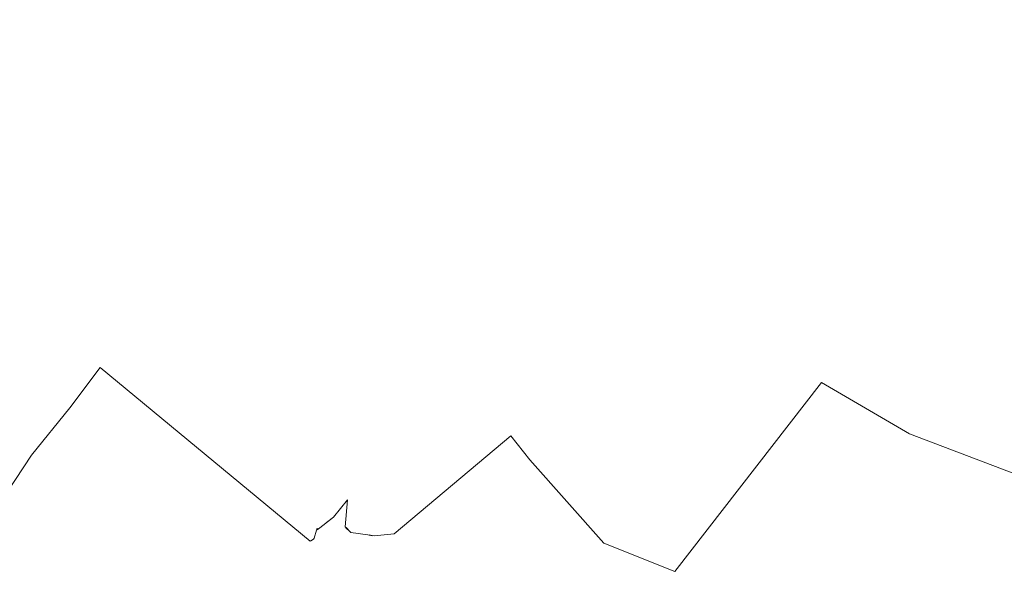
# Model space of a CAD drawing. Header units: millimetres. Extents: x 0 to 650, y -1 to 707.
# Tile 293 of 348: x 505.58 to 507.64, y 454.5 to 455.71. Entities that reach past the tile are written whole.
import ezdxf
from ezdxf.xclip import XClip

# ---------------------------------------------------------------- set-up
doc = ezdxf.new("R2010")
doc.units = ezdxf.units.MM
doc.header["$MEASUREMENT"] = 0
doc.header["$XCLIPFRAME"] = 0
doc.linetypes.add('Wipeout_Contour', pattern=[1000, 0, -1000])
doc.layers.add('Interior - Mobiliário .ARQ', color=7, linetype='Continuous')

# ---------------------------------------------------------------- blocks, each defined once
blk = doc.blocks.new('Desenho_5_5', base_point=(26.0927, 442.8059))
at = {"color": 254, "linetype": 'Wipeout_Contour', "lineweight": 0, "ltscale": 2044.751101}
blk.add_wipeout([(507.8207, 455.5512), (507.4459, 454.8427), (507.7893, 454.7124)], dxfattribs=at).dxf.layer = 'Interior - Mobiliário .ARQ'
at = {"color": 254, "linetype": 'Wipeout_Contour', "lineweight": 0, "ltscale": 2042.284581}
blk.add_wipeout([(506.1927, 455.1691), (506.2686, 454.7045), (506.3116, 455.1793)], dxfattribs=at).dxf.layer = 'Interior - Mobiliário .ARQ'
at = {"color": 254, "linetype": 'Wipeout_Contour', "lineweight": 0, "ltscale": 2042.124961}
blk.add_wipeout([(506.5346, 455.1677), (506.3666, 454.6333), (506.6109, 454.8387)], dxfattribs=at).dxf.layer = 'Interior - Mobiliário .ARQ'
at = {"color": 254, "linetype": 'Wipeout_Contour', "lineweight": 0, "ltscale": 2045.269783}
blk.add_wipeout([(507.4694, 455.7977), (506.7507, 455.6543), (506.9898, 455.2593)], dxfattribs=at).dxf.layer = 'Interior - Mobiliário .ARQ'
at = {"color": 254, "linetype": 'Wipeout_Contour', "lineweight": 0, "ltscale": 2041.299361}
blk.add_wipeout([(506.2686, 454.7045), (506.1927, 455.1691), (506.2396, 454.6683)], dxfattribs=at).dxf.layer = 'Interior - Mobiliário .ARQ'
at = {"color": 254, "linetype": 'Wipeout_Contour', "lineweight": 0, "ltscale": 2043.659586}
blk.add_wipeout([(506.6109, 454.8387), (506.9898, 455.2593), (506.5346, 455.1677)], dxfattribs=at).dxf.layer = 'Interior - Mobiliário .ARQ'
at = {"color": 254, "linetype": 'Wipeout_Contour', "lineweight": 0, "ltscale": 2041.975437}
blk.add_wipeout([(506.2396, 454.6683), (506.1927, 455.1691), (506.0604, 455.1641)], dxfattribs=at).dxf.layer = 'Interior - Mobiliário .ARQ'
at = {"color": 254, "linetype": 'Wipeout_Contour', "lineweight": 0, "ltscale": 2043.683008}
blk.add_wipeout([(506.7507, 455.6543), (506.5346, 455.1677), (506.9898, 455.2593)], dxfattribs=at).dxf.layer = 'Interior - Mobiliário .ARQ'
at = {"color": 254, "linetype": 'Wipeout_Contour', "lineweight": 0, "ltscale": 2041.477717}
blk.add_wipeout([(505.8353, 455.1404), (505.7507, 454.9817), (506.1905, 454.6185)], dxfattribs=at).dxf.layer = 'Interior - Mobiliário .ARQ'
at = {"color": 254, "linetype": 'Wipeout_Contour', "lineweight": 0, "ltscale": 2045.586845}
blk.add_wipeout([(506.8829, 455.9781), (506.7507, 455.6543), (507.4694, 455.7977)], dxfattribs=at).dxf.layer = 'Interior - Mobiliário .ARQ'
at = {"color": 254, "linetype": 'Wipeout_Contour', "lineweight": 0, "ltscale": 2041.412413}
blk.add_wipeout([(505.1647, 455.5552), (505.8353, 455.1404), (505.5769, 455.6889)], dxfattribs=at).dxf.layer = 'Interior - Mobiliário .ARQ'
at = {"color": 254, "linetype": 'Wipeout_Contour', "lineweight": 0, "ltscale": 2041.884504}
blk.add_wipeout([(506.325, 454.6297), (506.3666, 454.6333), (506.5346, 455.1677)], dxfattribs=at).dxf.layer = 'Interior - Mobiliário .ARQ'
at = {"color": 254, "linetype": 'Wipeout_Contour', "lineweight": 0, "ltscale": 2041.771869}
blk.add_wipeout([(506.1979, 454.6222), (506.0266, 455.1484), (505.8479, 455.1423)], dxfattribs=at).dxf.layer = 'Interior - Mobiliário .ARQ'
at = {"color": 254, "linetype": 'Wipeout_Contour', "lineweight": 0, "ltscale": 2042.105727}
blk.add_wipeout([(505.4704, 456.0203), (505.5878, 455.6897), (505.881, 455.6848)], dxfattribs=at).dxf.layer = 'Interior - Mobiliário .ARQ'
at = {"color": 254, "linetype": 'Wipeout_Contour', "lineweight": 0, "ltscale": 2045.586095}
blk.add_wipeout([(507.5606, 455.7158), (507.1946, 455.0272), (507.6445, 455.5812)], dxfattribs=at).dxf.layer = 'Interior - Mobiliário .ARQ'
at = {"color": 254, "linetype": 'Wipeout_Contour', "lineweight": 0, "ltscale": 2043.648694}
blk.add_wipeout([(506.3976, 455.6922), (506.1601, 455.7099), (506.1927, 455.1691)], dxfattribs=at).dxf.layer = 'Interior - Mobiliário .ARQ'
at = {"color": 254, "linetype": 'Wipeout_Contour', "lineweight": 0, "ltscale": 2040.554797}
blk.add_wipeout([(505.8353, 455.1404), (505.1647, 455.5552), (505.7507, 454.9817)], dxfattribs=at).dxf.layer = 'Interior - Mobiliário .ARQ'
at = {"color": 254, "linetype": 'Wipeout_Contour', "lineweight": 0, "ltscale": 2040.669695}
blk.add_wipeout([(506.1991, 454.6243), (506.0266, 455.1484), (506.1979, 454.6222)], dxfattribs=at).dxf.layer = 'Interior - Mobiliário .ARQ'
at = {"color": 254, "linetype": 'Wipeout_Contour', "lineweight": 0, "ltscale": 2042.651602}
blk.add_wipeout([(505.881, 455.6848), (505.7947, 456.2086), (505.4704, 456.0203)], dxfattribs=at).dxf.layer = 'Interior - Mobiliário .ARQ'
at = {"color": 254, "linetype": 'Wipeout_Contour', "lineweight": 0, "ltscale": 2044.952681}
blk.add_wipeout([(507.0956, 455.171), (507.1946, 455.0272), (507.5606, 455.7158)], dxfattribs=at).dxf.layer = 'Interior - Mobiliário .ARQ'
at = {"color": 254, "linetype": 'Wipeout_Contour', "lineweight": 0, "ltscale": 2042.443544}
blk.add_wipeout([(506.1927, 455.1691), (506.3116, 455.1793), (506.3976, 455.6922)], dxfattribs=at).dxf.layer = 'Interior - Mobiliário .ARQ'
at = {"color": 254, "linetype": 'Wipeout_Contour', "lineweight": 0, "ltscale": 2041.164611}
blk.add_wipeout([(505.1647, 455.5552), (505.1226, 455.4882), (505.6875, 454.8972)], dxfattribs=at).dxf.layer = 'Interior - Mobiliário .ARQ'
at = {"color": 254, "linetype": 'Wipeout_Contour', "lineweight": 0, "ltscale": 2042.32473}
blk.add_wipeout([(505.7947, 456.2086), (505.881, 455.6848), (505.9027, 455.6912)], dxfattribs=at).dxf.layer = 'Interior - Mobiliário .ARQ'
at = {"color": 254, "linetype": 'Wipeout_Contour', "lineweight": 0, "ltscale": 2045.673441}
blk.add_wipeout([(507.4694, 455.7977), (507.0956, 455.171), (507.5606, 455.7158)], dxfattribs=at).dxf.layer = 'Interior - Mobiliário .ARQ'
at = {"color": 254, "linetype": 'Wipeout_Contour', "lineweight": 0, "ltscale": 2040.169501}
blk.add_wipeout([(505.1647, 455.5552), (505.6875, 454.8972), (505.7507, 454.9817)], dxfattribs=at).dxf.layer = 'Interior - Mobiliário .ARQ'
at = {"color": 254, "linetype": 'Wipeout_Contour', "lineweight": 0, "ltscale": 2040.949082}
blk.add_wipeout([(506.2056, 454.6456), (506.2396, 454.6683), (506.0604, 455.1641)], dxfattribs=at).dxf.layer = 'Interior - Mobiliário .ARQ'
at = {"color": 254, "linetype": 'Wipeout_Contour', "lineweight": 0, "ltscale": 2042.219848}
blk.add_wipeout([(506.3437, 455.1671), (506.3318, 455.1663), (506.2658, 454.6456)], dxfattribs=at).dxf.layer = 'Interior - Mobiliário .ARQ'
at = {"color": 254, "linetype": 'Wipeout_Contour', "lineweight": 0, "ltscale": 2043.768613}
blk.add_wipeout([(505.9027, 455.6912), (505.81, 456.2066), (505.7947, 456.2086)], dxfattribs=at).dxf.layer = 'Interior - Mobiliário .ARQ'
at = {"color": 254, "linetype": 'Wipeout_Contour', "lineweight": 0, "ltscale": 2044.891117}
blk.add_wipeout([(506.9898, 455.2593), (507.0956, 455.171), (507.4694, 455.7977)], dxfattribs=at).dxf.layer = 'Interior - Mobiliário .ARQ'
at = {"color": 254, "linetype": 'Wipeout_Contour', "lineweight": 0, "ltscale": 2039.764278}
blk.add_wipeout([(505.0542, 455.3395), (505.6069, 454.7983), (505.6875, 454.8972)], dxfattribs=at).dxf.layer = 'Interior - Mobiliário .ARQ'
at = {"color": 254, "linetype": 'Wipeout_Contour', "lineweight": 0, "ltscale": 2042.27558}
blk.add_wipeout([(506.0604, 455.1641), (506.0452, 455.1478), (506.2056, 454.6456)], dxfattribs=at).dxf.layer = 'Interior - Mobiliário .ARQ'
at = {"color": 254, "linetype": 'Wipeout_Contour', "lineweight": 0, "ltscale": 2041.704326}
blk.add_wipeout([(506.2658, 454.6456), (506.2756, 454.6363), (506.3437, 455.1671)], dxfattribs=at).dxf.layer = 'Interior - Mobiliário .ARQ'
at = {"color": 254, "linetype": 'Wipeout_Contour', "lineweight": 0, "ltscale": 2042.337014}
blk.add_wipeout([(505.8149, 456.2079), (505.9059, 455.6916), (505.9186, 455.7064)], dxfattribs=at).dxf.layer = 'Interior - Mobiliário .ARQ'
at = {"color": 254, "linetype": 'Wipeout_Contour', "lineweight": 0, "ltscale": 2046.014768}
blk.add_wipeout([(507.4459, 454.8427), (507.8207, 455.5512), (507.6638, 455.541)], dxfattribs=at).dxf.layer = 'Interior - Mobiliário .ARQ'
at = {"color": 254, "linetype": 'Wipeout_Contour', "lineweight": 0, "ltscale": 2040.812837}
blk.add_wipeout([(505.1226, 455.4882), (505.0542, 455.3395), (505.6875, 454.8972)], dxfattribs=at).dxf.layer = 'Interior - Mobiliário .ARQ'
at = {"color": 254, "linetype": 'Wipeout_Contour', "lineweight": 0, "ltscale": 2042.259104}
blk.add_wipeout([(506.2041, 454.6413), (506.0421, 455.1479), (506.0266, 455.1484)], dxfattribs=at).dxf.layer = 'Interior - Mobiliário .ARQ'
at = {"color": 254, "linetype": 'Wipeout_Contour', "lineweight": 0, "ltscale": 2043.817673}
blk.add_wipeout([(505.9186, 455.7064), (505.8294, 456.2184), (505.8149, 456.2079)], dxfattribs=at).dxf.layer = 'Interior - Mobiliário .ARQ'
at = {"color": 254, "linetype": 'Wipeout_Contour', "lineweight": 0, "ltscale": 2044.733555}
blk.add_wipeout([(507.6638, 455.541), (507.2617, 454.9501), (507.4459, 454.8427)], dxfattribs=at).dxf.layer = 'Interior - Mobiliário .ARQ'
at = {"color": 254, "linetype": 'Wipeout_Contour', "lineweight": 0, "ltscale": 2039.416469}
blk.add_wipeout([(505.0067, 455.2516), (505.5383, 454.6941), (505.6069, 454.7983)], dxfattribs=at).dxf.layer = 'Interior - Mobiliário .ARQ'
at = {"color": 254, "linetype": 'Wipeout_Contour', "lineweight": 0, "ltscale": 2040.722235}
blk.add_wipeout([(506.0266, 455.1484), (506.1991, 454.6243), (506.2041, 454.6413)], dxfattribs=at).dxf.layer = 'Interior - Mobiliário .ARQ'
at = {"color": 254, "linetype": 'Wipeout_Contour', "lineweight": 0, "ltscale": 2041.474292}
blk.add_wipeout([(506.0266, 455.1484), (506.0421, 455.1479), (505.9027, 455.6912)], dxfattribs=at).dxf.layer = 'Interior - Mobiliário .ARQ'
at = {"color": 254, "linetype": 'Wipeout_Contour', "lineweight": 0, "ltscale": 2045.520435}
blk.add_wipeout([(507.1946, 455.0272), (507.6638, 455.541), (507.6445, 455.5812)], dxfattribs=at).dxf.layer = 'Interior - Mobiliário .ARQ'
at = {"color": 254, "linetype": 'Wipeout_Contour', "lineweight": 0, "ltscale": 2040.523339}
blk.add_wipeout([(505.6069, 454.7983), (505.0542, 455.3395), (505.0067, 455.2516)], dxfattribs=at).dxf.layer = 'Interior - Mobiliário .ARQ'
at = {"color": 254, "linetype": 'Wipeout_Contour', "lineweight": 0, "ltscale": 2046.910543}
blk.add_wipeout([(507.5606, 455.7158), (507.6445, 455.5812), (507.9309, 456.0578)], dxfattribs=at).dxf.layer = 'Interior - Mobiliário .ARQ'
at = {"color": 254, "linetype": 'Wipeout_Contour', "lineweight": 0, "ltscale": 2042.923733}
blk.add_wipeout([(505.9027, 455.6912), (505.881, 455.6848), (506.0266, 455.1484)], dxfattribs=at).dxf.layer = 'Interior - Mobiliário .ARQ'
at = {"color": 254, "linetype": 'Wipeout_Contour', "lineweight": 0, "ltscale": 2044.888815}
blk.add_wipeout([(507.6638, 455.541), (507.1946, 455.0272), (507.2617, 454.9501)], dxfattribs=at).dxf.layer = 'Interior - Mobiliário .ARQ'
at = {"color": 254, "linetype": 'Wipeout_Contour', "lineweight": 0, "ltscale": 2041.549434}
blk.add_wipeout([(506.0452, 455.1478), (506.0604, 455.1641), (505.9186, 455.7064)], dxfattribs=at).dxf.layer = 'Interior - Mobiliário .ARQ'
at = {"color": 254, "linetype": 'Wipeout_Contour', "lineweight": 0, "ltscale": 2042.956991}
blk.add_wipeout([(507.1946, 455.0272), (506.8058, 454.6142), (506.9546, 454.5546)], dxfattribs=at).dxf.layer = 'Interior - Mobiliário .ARQ'
at = {"color": 254, "linetype": 'Wipeout_Contour', "lineweight": 0, "ltscale": 2043.015565}
blk.add_wipeout([(505.9186, 455.7064), (505.9059, 455.6916), (506.0452, 455.1478)], dxfattribs=at).dxf.layer = 'Interior - Mobiliário .ARQ'
at = {"color": 254, "linetype": 'Wipeout_Contour', "lineweight": 0, "ltscale": 2043.698728}
blk.add_wipeout([(506.9546, 454.5546), (507.2617, 454.9501), (507.1946, 455.0272)], dxfattribs=at).dxf.layer = 'Interior - Mobiliário .ARQ'
at = {"color": 254, "linetype": 'Wipeout_Contour', "lineweight": 0, "ltscale": 2042.304671}
blk.add_wipeout([(506.0266, 455.1484), (505.881, 455.6848), (505.5878, 455.6897)], dxfattribs=at).dxf.layer = 'Interior - Mobiliário .ARQ'
at = {"color": 254, "linetype": 'Wipeout_Contour', "lineweight": 0, "ltscale": 2043.653334}
blk.add_wipeout([(506.6507, 454.7885), (507.0956, 455.171), (506.9898, 455.2593)], dxfattribs=at).dxf.layer = 'Interior - Mobiliário .ARQ'
at = {"color": 254, "linetype": 'Wipeout_Contour', "lineweight": 0, "ltscale": 2041.317699}
blk.add_wipeout([(505.5878, 455.6897), (505.8479, 455.1423), (506.0266, 455.1484)], dxfattribs=at).dxf.layer = 'Interior - Mobiliário .ARQ'
at = {"color": 254, "linetype": 'Wipeout_Contour', "lineweight": 0, "ltscale": 2043.088425}
blk.add_wipeout([(506.9898, 455.2593), (506.6109, 454.8387), (506.6507, 454.7885)], dxfattribs=at).dxf.layer = 'Interior - Mobiliário .ARQ'
at = {"color": 254, "linetype": 'Wipeout_Contour', "lineweight": 0, "ltscale": 2041.939401}
blk.add_wipeout([(505.9186, 455.7064), (506.0604, 455.1641), (506.1927, 455.1691)], dxfattribs=at).dxf.layer = 'Interior - Mobiliário .ARQ'
at = {"color": 254, "linetype": 'Wipeout_Contour', "lineweight": 0, "ltscale": 2044.182752}
blk.add_wipeout([(506.7322, 455.6559), (506.4308, 455.6685), (506.5165, 455.1684)], dxfattribs=at).dxf.layer = 'Interior - Mobiliário .ARQ'
at = {"color": 254, "linetype": 'Wipeout_Contour', "lineweight": 0, "ltscale": 2042.766719}
blk.add_wipeout([(506.1927, 455.1691), (506.1601, 455.7099), (505.9186, 455.7064)], dxfattribs=at).dxf.layer = 'Interior - Mobiliário .ARQ'
at = {"color": 254, "linetype": 'Wipeout_Contour', "lineweight": 0, "ltscale": 2042.753532}
blk.add_wipeout([(506.4308, 455.6685), (506.3437, 455.1671), (506.5165, 455.1684)], dxfattribs=at).dxf.layer = 'Interior - Mobiliário .ARQ'
at = {"color": 254, "linetype": 'Wipeout_Contour', "lineweight": 0, "ltscale": 2043.948667}
blk.add_wipeout([(506.5313, 455.1691), (506.7485, 455.6581), (506.7355, 455.6538)], dxfattribs=at).dxf.layer = 'Interior - Mobiliário .ARQ'
at = {"color": 254, "linetype": 'Wipeout_Contour', "lineweight": 0, "ltscale": 2043.969811}
blk.add_wipeout([(506.1783, 456.4665), (505.8294, 456.2184), (505.9186, 455.7064)], dxfattribs=at).dxf.layer = 'Interior - Mobiliário .ARQ'
at = {"color": 254, "linetype": 'Wipeout_Contour', "lineweight": 0, "ltscale": 2043.354573}
blk.add_wipeout([(506.409, 455.6768), (506.3976, 455.6922), (506.3116, 455.1793)], dxfattribs=at).dxf.layer = 'Interior - Mobiliário .ARQ'
at = {"color": 254, "linetype": 'Wipeout_Contour', "lineweight": 0, "ltscale": 2043.451735}
blk.add_wipeout([(506.7355, 455.6538), (506.5205, 455.1686), (506.5313, 455.1691)], dxfattribs=at).dxf.layer = 'Interior - Mobiliário .ARQ'
at = {"color": 254, "linetype": 'Wipeout_Contour', "lineweight": 0, "ltscale": 2042.926572}
blk.add_wipeout([(505.9186, 455.7064), (506.1601, 455.7099), (506.1783, 456.4665)], dxfattribs=at).dxf.layer = 'Interior - Mobiliário .ARQ'
at = {"color": 254, "linetype": 'Wipeout_Contour', "lineweight": 0, "ltscale": 2042.842874}
blk.add_wipeout([(506.3116, 455.1793), (506.3292, 455.1659), (506.409, 455.6768)], dxfattribs=at).dxf.layer = 'Interior - Mobiliário .ARQ'
at = {"color": 254, "linetype": 'Wipeout_Contour', "lineweight": 0, "ltscale": 2043.059534}
blk.add_wipeout([(507.0956, 455.171), (506.6507, 454.7885), (506.8058, 454.6142)], dxfattribs=at).dxf.layer = 'Interior - Mobiliário .ARQ'
at = {"color": 254, "linetype": 'Wipeout_Contour', "lineweight": 0, "ltscale": 2042.442604}
blk.add_wipeout([(506.5313, 455.1691), (506.325, 454.6297), (506.5346, 455.1677)], dxfattribs=at).dxf.layer = 'Interior - Mobiliário .ARQ'
at = {"color": 254, "linetype": 'Wipeout_Contour', "lineweight": 0, "ltscale": 2043.614741}
blk.add_wipeout([(506.8058, 454.6142), (507.1946, 455.0272), (507.0956, 455.171)], dxfattribs=at).dxf.layer = 'Interior - Mobiliário .ARQ'
at = {"color": 254, "linetype": 'Wipeout_Contour', "lineweight": 0, "ltscale": 2043.439007}
blk.add_wipeout([(506.4308, 455.6685), (506.4115, 455.6762), (506.3318, 455.1663)], dxfattribs=at).dxf.layer = 'Interior - Mobiliário .ARQ'
at = {"color": 254, "linetype": 'Wipeout_Contour', "lineweight": 0, "ltscale": 2042.958521}
blk.add_wipeout([(507.4459, 454.8427), (507.0671, 454.4241), (507.4676, 454.1256)], dxfattribs=at).dxf.layer = 'Interior - Mobiliário .ARQ'
at = {"color": 254, "linetype": 'Wipeout_Contour', "lineweight": 0, "ltscale": 2042.899765}
blk.add_wipeout([(506.3318, 455.1663), (506.3437, 455.1671), (506.4308, 455.6685)], dxfattribs=at).dxf.layer = 'Interior - Mobiliário .ARQ'
at = {"color": 254, "linetype": 'Wipeout_Contour', "lineweight": 0, "ltscale": 2044.133625}
blk.add_wipeout([(506.3976, 455.6922), (506.409, 455.6768), (506.5081, 456.1991)], dxfattribs=at).dxf.layer = 'Interior - Mobiliário .ARQ'
at = {"color": 254, "linetype": 'Wipeout_Contour', "lineweight": 0, "ltscale": 2042.327528}
blk.add_wipeout([(506.3292, 455.1659), (506.3116, 455.1793), (506.2686, 454.7045)], dxfattribs=at).dxf.layer = 'Interior - Mobiliário .ARQ'
at = {"color": 254, "linetype": 'Wipeout_Contour', "lineweight": 0, "ltscale": 2044.624546}
blk.add_wipeout([(506.5081, 456.1991), (506.409, 455.6768), (506.5231, 456.1877)], dxfattribs=at).dxf.layer = 'Interior - Mobiliário .ARQ'
at = {"color": 254, "linetype": 'Wipeout_Contour', "lineweight": 0, "ltscale": 2041.838299}
blk.add_wipeout([(506.2686, 454.7045), (506.2643, 454.6483), (506.3292, 455.1659)], dxfattribs=at).dxf.layer = 'Interior - Mobiliário .ARQ'
at = {"color": 254, "linetype": 'Wipeout_Contour', "lineweight": 0, "ltscale": 2044.093452}
blk.add_wipeout([(506.4115, 455.6762), (506.4308, 455.6685), (506.5278, 456.1861)], dxfattribs=at).dxf.layer = 'Interior - Mobiliário .ARQ'
at = {"color": 254, "linetype": 'Wipeout_Contour', "lineweight": 0, "ltscale": 2042.456824}
blk.add_wipeout([(506.5205, 455.1686), (506.3208, 454.6292), (506.5313, 455.1691)], dxfattribs=at).dxf.layer = 'Interior - Mobiliário .ARQ'
at = {"color": 254, "linetype": 'Wipeout_Contour', "lineweight": 0, "ltscale": 2044.660211}
blk.add_wipeout([(506.5278, 456.1861), (506.4308, 455.6685), (506.5413, 456.1873)], dxfattribs=at).dxf.layer = 'Interior - Mobiliário .ARQ'
at = {"color": 254, "linetype": 'Wipeout_Contour', "lineweight": 0, "ltscale": 2041.42656}
blk.add_wipeout([(506.3437, 455.1671), (506.2756, 454.6363), (506.3113, 454.6317)], dxfattribs=at).dxf.layer = 'Interior - Mobiliário .ARQ'
at = {"color": 254, "linetype": 'Wipeout_Contour', "lineweight": 0, "ltscale": 2044.185237}
blk.add_wipeout([(506.5413, 456.1873), (506.4308, 455.6685), (506.7322, 455.6559)], dxfattribs=at).dxf.layer = 'Interior - Mobiliário .ARQ'
at = {"color": 254, "linetype": 'Wipeout_Contour', "lineweight": 0, "ltscale": 2042.894361}
blk.add_wipeout([(506.3113, 454.6317), (506.5165, 455.1684), (506.3437, 455.1671)], dxfattribs=at).dxf.layer = 'Interior - Mobiliário .ARQ'
at = {"color": 254, "linetype": 'Wipeout_Contour', "lineweight": 0, "ltscale": 2040.212298}
blk.add_wipeout([(505.5383, 454.6941), (505.4986, 454.4958), (506.2791, 453.9893)], dxfattribs=at).dxf.layer = 'Interior - Mobiliário .ARQ'
at = {"color": 254, "linetype": 'Wipeout_Contour', "lineweight": 0, "ltscale": 2044.576571}
blk.add_wipeout([(506.5231, 456.1877), (506.4115, 455.6762), (506.5278, 456.1861)], dxfattribs=at).dxf.layer = 'Interior - Mobiliário .ARQ'
at = {"color": 254, "linetype": 'Wipeout_Contour', "lineweight": 0, "ltscale": 2044.939473}
blk.add_wipeout([(506.7322, 455.6559), (506.8635, 455.9801), (506.5413, 456.1873)], dxfattribs=at).dxf.layer = 'Interior - Mobiliário .ARQ'
at = {"color": 254, "linetype": 'Wipeout_Contour', "lineweight": 0, "ltscale": 2042.419626}
blk.add_wipeout([(506.5165, 455.1684), (506.3149, 454.6315), (506.5205, 455.1686)], dxfattribs=at).dxf.layer = 'Interior - Mobiliário .ARQ'
at = {"color": 254, "linetype": 'Wipeout_Contour', "lineweight": 0, "ltscale": 2041.258693}
blk.add_wipeout([(506.2524, 454.5496), (506.2634, 454.5365), (506.2552, 454.5681)], dxfattribs=at).dxf.layer = 'Interior - Mobiliário .ARQ'
at = {"color": 254, "linetype": 'Wipeout_Contour', "lineweight": 0, "ltscale": 2043.54314}
blk.add_wipeout([(506.5081, 456.1991), (506.1601, 455.7099), (506.3976, 455.6922)], dxfattribs=at).dxf.layer = 'Interior - Mobiliário .ARQ'
at = {"color": 254, "linetype": 'Wipeout_Contour', "lineweight": 0, "ltscale": 2044.709887}
blk.add_wipeout([(506.867, 455.9777), (506.7355, 455.6538), (506.7485, 455.6581)], dxfattribs=at).dxf.layer = 'Interior - Mobiliário .ARQ'
at = {"color": 254, "linetype": 'Wipeout_Contour', "lineweight": 0, "ltscale": 2041.267118}
blk.add_wipeout([(506.2056, 454.6456), (506.255, 454.5748), (506.2396, 454.6683)], dxfattribs=at).dxf.layer = 'Interior - Mobiliário .ARQ'
at = {"color": 254, "linetype": 'Wipeout_Contour', "lineweight": 0, "ltscale": 2041.373965}
blk.add_wipeout([(506.3149, 454.6315), (506.277, 454.5251), (506.3208, 454.6292)], dxfattribs=at).dxf.layer = 'Interior - Mobiliário .ARQ'
at = {"color": 254, "linetype": 'Wipeout_Contour', "lineweight": 0, "ltscale": 2041.817264}
blk.add_wipeout([(506.35, 454.5319), (506.5786, 454.4109), (506.3666, 454.6333)], dxfattribs=at).dxf.layer = 'Interior - Mobiliário .ARQ'
at = {"color": 254, "linetype": 'Wipeout_Contour', "lineweight": 0, "ltscale": 2045.093231}
blk.add_wipeout([(506.7485, 455.6581), (506.8801, 455.9816), (506.867, 455.9777)], dxfattribs=at).dxf.layer = 'Interior - Mobiliário .ARQ'
at = {"color": 254, "linetype": 'Wipeout_Contour', "lineweight": 0, "ltscale": 2042.078065}
blk.add_wipeout([(506.6109, 454.8387), (506.3666, 454.6333), (506.6507, 454.7885)], dxfattribs=at).dxf.layer = 'Interior - Mobiliário .ARQ'
at = {"color": 254, "linetype": 'Wipeout_Contour', "lineweight": 0, "ltscale": 2041.521212}
blk.add_wipeout([(506.2756, 454.6363), (506.2658, 454.6456), (506.2552, 454.5681)], dxfattribs=at).dxf.layer = 'Interior - Mobiliário .ARQ'
at = {"color": 254, "linetype": 'Wipeout_Contour', "lineweight": 0, "ltscale": 2041.202625}
blk.add_wipeout([(506.277, 454.5251), (506.2634, 454.5365), (506.2432, 454.3556)], dxfattribs=at).dxf.layer = 'Interior - Mobiliário .ARQ'
at = {"color": 254, "linetype": 'Wipeout_Contour', "lineweight": 0, "ltscale": 2041.021572}
blk.add_wipeout([(506.2643, 454.6483), (506.2686, 454.7045), (506.2396, 454.6683)], dxfattribs=at).dxf.layer = 'Interior - Mobiliário .ARQ'
at = {"color": 254, "linetype": 'Wipeout_Contour', "lineweight": 0, "ltscale": 2040.877861}
blk.add_wipeout([(506.2432, 454.3556), (506.277, 454.5098), (506.277, 454.5251)], dxfattribs=at).dxf.layer = 'Interior - Mobiliário .ARQ'
at = {"color": 254, "linetype": 'Wipeout_Contour', "lineweight": 0, "ltscale": 2041.36537}
blk.add_wipeout([(506.2828, 453.989), (506.5786, 454.4109), (506.35, 454.5319)], dxfattribs=at).dxf.layer = 'Interior - Mobiliário .ARQ'
at = {"color": 254, "linetype": 'Wipeout_Contour', "lineweight": 0, "ltscale": 2042.340625}
blk.add_wipeout([(506.5786, 454.4109), (506.8058, 454.6142), (506.6507, 454.7885)], dxfattribs=at).dxf.layer = 'Interior - Mobiliário .ARQ'
at = {"color": 254, "linetype": 'Wipeout_Contour', "lineweight": 0, "ltscale": 2041.15781}
blk.add_wipeout([(506.2552, 454.5681), (506.2634, 454.5365), (506.2756, 454.6363)], dxfattribs=at).dxf.layer = 'Interior - Mobiliário .ARQ'
at = {"color": 254, "linetype": 'Wipeout_Contour', "lineweight": 0, "ltscale": 2041.740947}
blk.add_wipeout([(506.6507, 454.7885), (506.3666, 454.6333), (506.5786, 454.4109)], dxfattribs=at).dxf.layer = 'Interior - Mobiliário .ARQ'
at = {"color": 254, "linetype": 'Wipeout_Contour', "lineweight": 0, "ltscale": 2042.500591}
blk.add_wipeout([(506.6828, 454.3217), (506.9546, 454.5546), (506.8058, 454.6142)], dxfattribs=at).dxf.layer = 'Interior - Mobiliário .ARQ'
at = {"color": 254, "linetype": 'Wipeout_Contour', "lineweight": 0, "ltscale": 2041.229038}
blk.add_wipeout([(506.2634, 454.5365), (506.2524, 454.5496), (506.2387, 454.363)], dxfattribs=at).dxf.layer = 'Interior - Mobiliário .ARQ'
at = {"layer": 'Interior - Mobiliário .ARQ', "color": 7, "linetype": 'Continuous', "lineweight": 0}
blk.add_line((506.6109, 454.8387), (506.6507, 454.7885), dxfattribs=at)
at = {"color": 254, "linetype": 'Wipeout_Contour', "lineweight": 0, "ltscale": 2041.117015}
blk.add_wipeout([(506.2634, 454.5365), (506.277, 454.5251), (506.3113, 454.6317)], dxfattribs=at).dxf.layer = 'Interior - Mobiliário .ARQ'
at = {"color": 254, "linetype": 'Wipeout_Contour', "lineweight": 0, "ltscale": 2041.792269}
blk.add_wipeout([(506.8058, 454.6142), (506.5786, 454.4109), (506.6828, 454.3217)], dxfattribs=at).dxf.layer = 'Interior - Mobiliário .ARQ'
at = {"layer": 'Interior - Mobiliário .ARQ', "color": 7, "linetype": 'Continuous', "lineweight": 0}
blk.add_line((506.6507, 454.7885), (506.8058, 454.6142), dxfattribs=at)
at = {"color": 254, "linetype": 'Wipeout_Contour', "lineweight": 0, "ltscale": 2041.777092}
blk.add_wipeout([(506.3113, 454.6317), (506.2756, 454.6363), (506.2634, 454.5365)], dxfattribs=at).dxf.layer = 'Interior - Mobiliário .ARQ'
at = {"color": 254, "linetype": 'Wipeout_Contour', "lineweight": 0, "ltscale": 2042.33907}
blk.add_wipeout([(506.783, 454.1968), (507.0671, 454.4241), (506.9546, 454.5546)], dxfattribs=at).dxf.layer = 'Interior - Mobiliário .ARQ'
at = {"color": 254, "linetype": 'Wipeout_Contour', "lineweight": 0, "ltscale": 2041.380794}
blk.add_wipeout([(506.2396, 454.6683), (506.255, 454.5748), (506.2643, 454.6483)], dxfattribs=at).dxf.layer = 'Interior - Mobiliário .ARQ'
at = {"color": 254, "linetype": 'Wipeout_Contour', "lineweight": 0, "ltscale": 2040.950259}
blk.add_wipeout([(506.325, 454.6297), (506.277, 454.5098), (506.35, 454.5319)], dxfattribs=at).dxf.layer = 'Interior - Mobiliário .ARQ'
at = {"color": 254, "linetype": 'Wipeout_Contour', "lineweight": 0, "ltscale": 2041.968803}
blk.add_wipeout([(506.9546, 454.5546), (506.6828, 454.3217), (506.783, 454.1968)], dxfattribs=at).dxf.layer = 'Interior - Mobiliário .ARQ'
at = {"color": 254, "linetype": 'Wipeout_Contour', "lineweight": 0, "ltscale": 2043.116944}
blk.add_wipeout([(507.2617, 454.9501), (506.9546, 454.5546), (507.0671, 454.4241)], dxfattribs=at).dxf.layer = 'Interior - Mobiliário .ARQ'
at = {"color": 254, "linetype": 'Wipeout_Contour', "lineweight": 0, "ltscale": 2040.620967}
blk.add_wipeout([(506.1991, 454.6243), (506.252, 454.5533), (506.254, 454.5698)], dxfattribs=at).dxf.layer = 'Interior - Mobiliário .ARQ'
at = {"color": 254, "linetype": 'Wipeout_Contour', "lineweight": 0, "ltscale": 2041.661993}
blk.add_wipeout([(506.35, 454.5319), (506.3666, 454.6333), (506.325, 454.6297)], dxfattribs=at).dxf.layer = 'Interior - Mobiliário .ARQ'
at = {"layer": 'Interior - Mobiliário .ARQ', "color": 7, "linetype": 'Continuous', "lineweight": 0}
for p, q in [((506.3666, 454.6333), (506.6109, 454.8387)), ((506.8058, 454.6142), (506.9546, 454.5546))]:
    blk.add_line(p, q, dxfattribs=at)
at = {"color": 254, "linetype": 'Wipeout_Contour', "lineweight": 0, "ltscale": 2043.930869}
blk.add_wipeout([(507.0671, 454.4241), (507.4459, 454.8427), (507.2617, 454.9501)], dxfattribs=at).dxf.layer = 'Interior - Mobiliário .ARQ'
at = {"color": 254, "linetype": 'Wipeout_Contour', "lineweight": 0, "ltscale": 2041.647077}
blk.add_wipeout([(506.254, 454.5698), (506.2041, 454.6413), (506.1991, 454.6243)], dxfattribs=at).dxf.layer = 'Interior - Mobiliário .ARQ'
at = {"color": 254, "linetype": 'Wipeout_Contour', "lineweight": 0, "ltscale": 2041.339501}
blk.add_wipeout([(506.3208, 454.6292), (506.277, 454.5251), (506.277, 454.5098)], dxfattribs=at).dxf.layer = 'Interior - Mobiliário .ARQ'
at = {"layer": 'Interior - Mobiliário .ARQ', "color": 7, "linetype": 'Continuous', "lineweight": 0}
for p, q in [((506.9546, 454.5546), (507.2617, 454.9501)), ((506.3208, 454.6292), (506.3113, 454.6317)), ((506.3113, 454.6317), (506.325, 454.6297)), ((506.3149, 454.6315), (506.3208, 454.6292)), ((506.3666, 454.6333), (506.325, 454.6297))]:
    blk.add_line(p, q, dxfattribs=at)
at = {"color": 254, "linetype": 'Wipeout_Contour', "lineweight": 0, "ltscale": 2041.336113}
blk.add_wipeout([(505.7507, 454.9817), (505.6875, 454.8972), (506.2506, 454.5496)], dxfattribs=at).dxf.layer = 'Interior - Mobiliário .ARQ'
at = {"color": 254, "linetype": 'Wipeout_Contour', "lineweight": 0, "ltscale": 2043.814191}
blk.add_wipeout([(507.8551, 454.176), (507.4459, 454.8427), (507.4676, 454.1256)], dxfattribs=at).dxf.layer = 'Interior - Mobiliário .ARQ'
at = {"color": 254, "linetype": 'Wipeout_Contour', "lineweight": 0, "ltscale": 2040.521886}
blk.add_wipeout([(506.2506, 454.5496), (506.1905, 454.6185), (505.7507, 454.9817)], dxfattribs=at).dxf.layer = 'Interior - Mobiliário .ARQ'
at = {"color": 254, "linetype": 'Wipeout_Contour', "lineweight": 0, "ltscale": 2044.349352}
blk.add_wipeout([(507.4459, 454.8427), (507.8551, 454.176), (507.7893, 454.7124)], dxfattribs=at).dxf.layer = 'Interior - Mobiliário .ARQ'
at = {"layer": 'Interior - Mobiliário .ARQ', "color": 7, "linetype": 'Continuous', "lineweight": 0}
for q in [(507.2617, 454.9501), (507.7893, 454.7124)]:
    blk.add_line((507.4459, 454.8427), q, dxfattribs=at)
at = {"color": 254, "linetype": 'Wipeout_Contour', "lineweight": 0, "ltscale": 2040.263526}
blk.add_wipeout([(506.2506, 454.5496), (505.6069, 454.7983), (506.2339, 454.3635)], dxfattribs=at).dxf.layer = 'Interior - Mobiliário .ARQ'
at = {"color": 254, "linetype": 'Wipeout_Contour', "lineweight": 0, "ltscale": 2041.037365}
blk.add_wipeout([(505.6069, 454.7983), (506.2506, 454.5496), (505.6875, 454.8972)], dxfattribs=at).dxf.layer = 'Interior - Mobiliário .ARQ'
at = {"layer": 'Interior - Mobiliário .ARQ', "color": 7, "linetype": 'Continuous', "lineweight": 0}
blk.add_line((505.7507, 454.9817), (505.6875, 454.8972), dxfattribs=at)
at = {"color": 254, "linetype": 'Wipeout_Contour', "lineweight": 0, "ltscale": 2040.703613}
blk.add_wipeout([(505.6069, 454.7983), (505.5383, 454.6941), (506.2339, 454.3635)], dxfattribs=at).dxf.layer = 'Interior - Mobiliário .ARQ'
at = {"layer": 'Interior - Mobiliário .ARQ', "color": 7, "linetype": 'Continuous', "lineweight": 0}
blk.add_line((505.6875, 454.8972), (505.6069, 454.7983), dxfattribs=at)
at = {"color": 254, "linetype": 'Wipeout_Contour', "lineweight": 0, "ltscale": 2719.233924}
blk.add_wipeout([(505.5383, 454.6941), (506.2791, 453.9895), (506.2769, 454.012), (506.2339, 454.3635)], dxfattribs=at).dxf.layer = 'Interior - Mobiliário .ARQ'
at = {"layer": 'Interior - Mobiliário .ARQ', "color": 7, "linetype": 'Continuous', "lineweight": 0}
for p, q in [((505.7507, 454.9817), (506.1905, 454.6185)), ((505.5383, 454.6941), (505.6069, 454.7983)), ((506.2686, 454.7045), (506.2396, 454.6683)), ((506.2643, 454.6483), (506.2686, 454.7045)), ((506.2041, 454.6413), (506.2396, 454.6683)), ((506.2041, 454.6413), (506.1991, 454.6243)), ((506.2056, 454.6456), (506.2041, 454.6413)), ((506.2658, 454.6456), (506.2643, 454.6483)), ((506.2643, 454.6483), (506.2756, 454.6363)), ((506.1922, 454.6186), (506.1905, 454.6185)), ((506.1979, 454.6222), (506.1922, 454.6186)), ((506.1991, 454.6243), (506.1979, 454.6222)), ((506.2756, 454.6363), (506.3113, 454.6317))]:
    blk.add_line(p, q, dxfattribs=at)
at = {"color": 254, "linetype": 'Wipeout_Contour', "lineweight": 0, "ltscale": 2040.903914}
blk.add_wipeout([(506.2432, 454.3556), (506.2828, 453.989), (506.35, 454.5319)], dxfattribs=at).dxf.layer = 'Interior - Mobiliário .ARQ'
at = {"color": 254, "linetype": 'Wipeout_Contour', "lineweight": 0, "ltscale": 2041.421661}
blk.add_wipeout([(506.35, 454.5319), (506.277, 454.5098), (506.2432, 454.3556)], dxfattribs=at).dxf.layer = 'Interior - Mobiliário .ARQ'

msp = doc.modelspace()

# ---------------------------------------------------------------- block references
at = {"color": 7, "linetype": 'Continuous', "lineweight": 0}
ref = msp.add_blockref('Desenho_5_5', (26.0927, 442.8059), dxfattribs=at)
XClip(ref).set_block_clipping_path([(360.0636904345, 428.2751855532), (639.463055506, 506.7925253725)])

doc.saveas('drawing.dxf')
